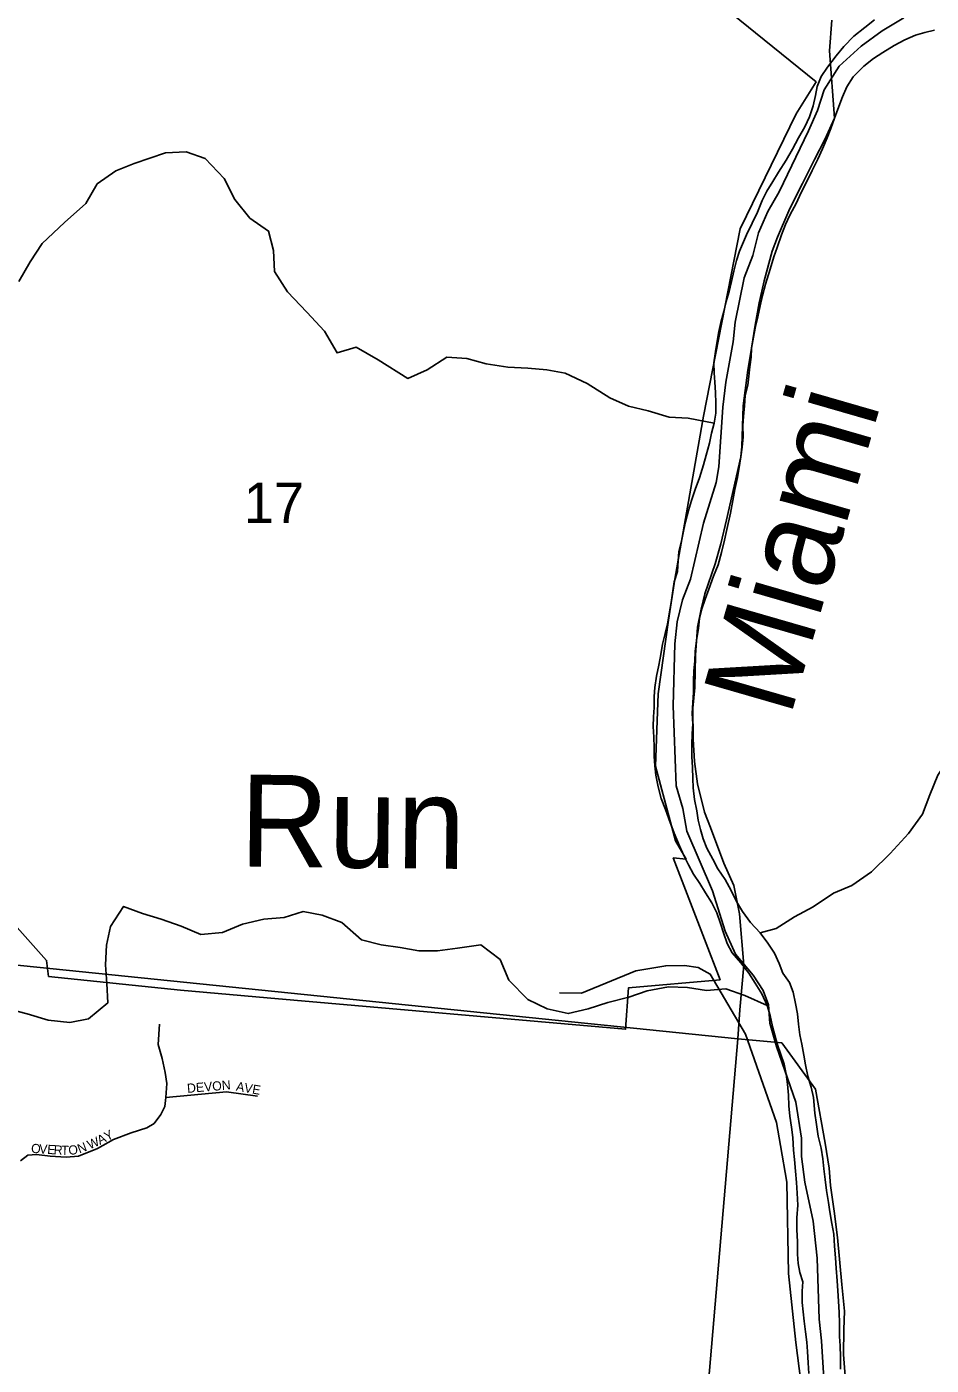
# Model space of a CAD drawing. Extents: x 1310247 to 1664935, y 284496 to 704931.
# Drawn here: x 1468308 to 1473230, y 489120 to 496402 of the extents above; entities that cross this region are included whole.
import ezdxf

# ---------------------------------------------------------------- set-up
doc = ezdxf.new("R2010")
doc.units = 0
for name, color, linetype in [('GM_P_State_Location', 7, 'Continuous'), ('GM_X_Adjacent_County', 7, 'Continuous'), ('GM_X_Airport_Text_Class_2', 7, 'Continuous'), ('GM_X_City_Street', 7, 'Continuous'), ('GM_X_County', 7, 'Continuous'), ('GM_X_County_Subdivision_Text', 7, 'Continuous'), ('GM_X_Major_Lake_Text', 7, 'Continuous'), ('GM_X_Minor_Lake_Text', 7, 'Continuous'), ('GM_X_Minor_River_Text', 7, 'Continuous'), ('GM_X_State_Location', 7, 'Continuous'), ('GM_X_US_Location', 7, 'Continuous')]:
    doc.layers.add(name, color=color, linetype=linetype)

msp = doc.modelspace()

# ---------------------------------------------------------------- linework, layer by layer
at = {"layer": 'GM_X_Adjacent_County'}
msp.add_lwpolyline([(1472651.5, 488932.2), (1472633.1, 489252.7), (1472619.1, 489370.4), (1472609, 489701.6), (1472587.8, 489903.4), (1472542, 490116.4), (1472524.4, 490254.8), (1472524.4, 490354.3), (1472492.5, 490550.9), (1472387, 490853.4), (1472351.1, 490981.3), (1472343.4, 491081.3), (1472315.4, 491159.4), (1472260.9, 491241.9), (1472164.2, 491355.7), (1472108.9, 491480.6), (1472039.2, 491701.1), (1471900.5, 492025.7), (1471877.5, 492148.8), (1471840.9, 492271.3), (1471826.2, 492706.6), (1471834.2, 493044), (1471847.8, 493164.6), (1471875.4, 493283.8), (1471919.4, 493395.8), (1471990.6, 493701.8), (1472060, 493922.4), (1472073.6, 494007.1), (1472095.6, 494331.9), (1472112.7, 494468.4), (1472152.3, 494687), (1472162.6, 494794.2), (1472211.8, 495035.8), (1472259, 495156.6), (1472289.7, 495281.3), (1472340.3, 495396.3), (1472401.4, 495504.1), (1472561.3, 495835.3), (1472610.6, 495946.9), (1472647.3, 496059.3), (1472727.9, 496187.5), (1472848.7, 496296.7), (1472961.7, 496379.6), (1473080.4, 496450.5)], dxfattribs=at)
at = {"layer": 'GM_X_City_Street'}
for points in [[(1472921.2, 496438.9), (1472868.2, 496397.7), (1472809.2, 496350.6), (1472754, 496295.4), (1472712.9, 496243.9), (1472665.6, 496182.6), (1472630.5, 496131), (1472609.5, 496077.2), (1472600.6, 496027.1), (1472587.5, 495971.1), (1472566.3, 495911.3), (1472541.3, 495857.5), (1472508.1, 495797.9), (1472474.8, 495736.2), (1472439.6, 495676.6), (1472398.3, 495611.1), (1472367.2, 495559.5), (1472334.2, 495507.9), (1472309.2, 495456.2), (1472283.9, 495392.4), (1472254.7, 495332.6), (1472223.5, 495269), (1472185.7, 495181.3), (1472170.8, 495129.4), (1472155.6, 495071.4), (1472142.6, 495015.4), (1472129.6, 494961.4), (1472114.5, 494907.5), (1472101.5, 494853.5), (1472084.4, 494793.6), (1472073.4, 494743.5), (1472064.4, 494691.5), (1472055.4, 494635.4), (1472046.2, 494573.3), (1472049.3, 494519), (1472052.4, 494468.8), (1472055.4, 494412.5), (1472058.3, 494354.2), (1472057.3, 494300), (1472048.3, 494245.9), (1472033.2, 494190), (1472022.2, 494135.9), (1472005, 494072), (1471990, 494018), (1471968.6, 493948.1), (1471945.4, 493884.3), (1471924.2, 493824.5), (1471909.2, 493770.5), (1471892, 493708.6), (1471881.1, 493658.5), (1471870, 493602.5), (1471857, 493546.5), (1471852, 493496.4), (1471849, 493438.2), (1471829.9, 493382.3), (1471823, 493332.3), (1471813.8, 493270.2), (1471802.7, 493208.1), (1471793.6, 493154.1), (1471782.6, 493100), (1471767.5, 493042.1), (1471758.5, 492986), (1471747.4, 492928), (1471734.3, 492868), (1471725.1, 492807.9), (1471722.2, 492757.7), (1471721.1, 492697.5), (1471718.2, 492647.3), (1471717.3, 492595.1), (1471720.2, 492536.8), (1471721.3, 492482.6), (1471722.3, 492432.3), (1471725.4, 492380), (1471730.5, 492329.7), (1471743.4, 492267.2), (1471760.3, 492202.6), (1471783.4, 492144), (1471802.5, 492093.4), (1471831.2, 492014.5), (1471860.1, 491945.7), (1471883.2, 491893), (1471908.4, 491842.3), (1471935.5, 491791.6), (1471970.8, 491740.8), (1472002, 491690), (1472035.1, 491635.1), (1472062.2, 491580.4)], [(1472421.6, 491252.2), (1472402.5, 491304.8), (1472377.4, 491361.5), (1472340.2, 491416.5), (1472299.1, 491471.5), (1472245.9, 491528.7), (1472202.8, 491587.8), (1472169.7, 491642.6), (1472140.7, 491703.4), (1472107.6, 491762.3), (1472068.6, 491821.3), (1472041.4, 491874), (1472008.4, 491932.9), (1471989.2, 491983.4), (1471974.1, 492033.9), (1471960.9, 492084.4), (1471953.8, 492136.8), (1471940.9, 492197.2), (1471934, 492261.6), (1471932.9, 492311.9), (1471930, 492372.2), (1471927.1, 492432.5), (1471926.2, 492496.8), (1471929.3, 492555), (1471932.3, 492609.1), (1471929.3, 492665.5), (1471932.4, 492725.6), (1471935.4, 492779.8), (1471936.5, 492842.1), (1471937.5, 492898.3), (1471942.5, 492952.4), (1471945.5, 493002.6), (1471952.6, 493062.7), (1471963.8, 493130.8), (1471968.8, 493182.9), (1471981.8, 493234.9), (1471998.8, 493286.8), (1472019.9, 493342.6), (1472045.2, 493412.5), (1472070.4, 493474.2), (1472087.7, 493542.2), (1472105, 493608.2), (1472118.1, 493666.2), (1472137.8, 493756.2), (1472149.1, 493824.2), (1472160.2, 493884.3), (1472175.4, 493950.3), (1472184.4, 494004.3), (1472193.5, 494062.4), (1472200.5, 494114.5), (1472205.5, 494170.7), (1472204.6, 494230.9), (1472207.5, 494281.1), (1472212.6, 494339.2), (1472217.6, 494395.4), (1472230.7, 494451.4), (1472237.6, 494501.5), (1472242.6, 494551.6), (1472249.5, 494603.7), (1472252.4, 494653.8), (1472261.6, 494713.9), (1472272.7, 494772), (1472285.6, 494823.9), (1472298.8, 494883.9), (1472311.8, 494939.9), (1472327, 495001.9), (1472352.6, 495083.8), (1472373.9, 495149.7), (1472390.9, 495201.6), (1472414.2, 495269.4), (1472437.3, 495325.2), (1472460.3, 495377), (1472495.6, 495444.6), (1472520.7, 495496.4), (1472551.9, 495560.1), (1472581.1, 495619.8), (1472612.3, 495681.4), (1472637.4, 495737.2), (1472662.6, 495797), (1472683.6, 495848.8), (1472702.7, 495904.7), (1472725.9, 495968.5), (1472747, 496020.4), (1472770, 496074.2), (1472805.2, 496129.7), (1472862.4, 496186.9), (1472915.4, 496230.1), (1472966.1, 496261.3), (1473027.1, 496300.3), (1473085.8, 496331.3), (1473144.5, 496356.3), (1473195, 496371.5), (1473247.3, 496382.5)], [(1472062.2, 491580.4), (1472083.2, 491523.7), (1472098.4, 491473.2), (1472119.4, 491414.6), (1472146.6, 491363.9), (1472193.8, 491308.8), (1472236.9, 491253.7), (1472272.1, 491198.8), (1472307.1, 491139.9), (1472336.1, 491077.1), (1472353.2, 491022.6), (1472366.1, 490962), (1472390.5, 490869.2), (1472411.6, 490810.6), (1472428.7, 490758), (1472439.7, 490703.6), (1472446.8, 490649.2), (1472453.7, 490588.8), (1472454.7, 490530.6), (1472459.7, 490474.2), (1472468.7, 490415.8), (1472475.7, 490359.5), (1472480.4, 490289.1), (1472485.5, 490238.8), (1472490.4, 490176.4), (1472497.3, 490114), (1472500.3, 490055.7), (1472503.1, 489991.4), (1472497.8, 489921.2), (1472498.7, 489856.9), (1472501.5, 489792.6), (1472502.3, 489724.2), (1472505.4, 489674), (1472514.5, 489623.6), (1472531.7, 489573.1), (1472526.8, 489522.9), (1472527.7, 489460.7), (1472532.8, 489410.3), (1472537.9, 489360), (1472544.9, 489301.7), (1472551.9, 489245.3), (1472557, 489195), (1472559.9, 489132.7), (1472562.8, 489074.4)], [(1472735.9, 489099.2), (1472735.1, 489165.5), (1472734.2, 489225.8), (1472731.1, 489276.1), (1472730.4, 489348.4), (1472729.4, 489406.7), (1472724.5, 489469), (1472721.5, 489525.3), (1472718.5, 489579.6), (1472711.7, 489648), (1472708.7, 489704.3), (1472703.8, 489766.7), (1472699, 489833), (1472688, 489891.5), (1472677.1, 489954), (1472670, 490004.3), (1472659.1, 490070.8), (1472652.2, 490131.2), (1472645.2, 490187.5), (1472640.1, 490241.9), (1472631.2, 490300.3), (1472614.3, 490366.9), (1472605.4, 490429.3), (1472596.5, 490491.8), (1472588, 490576.3), (1472577, 490632.7), (1472558, 490693.3), (1472545, 490753.8), (1472535.9, 490806.2), (1472525, 490866.7), (1472513.9, 490917.1), (1472506.9, 490975.5), (1472501.9, 491031.8), (1472490.9, 491088.3), (1472477.9, 491148.8), (1472458.8, 491201.3), (1472421.6, 491252.2)]]:
    msp.add_lwpolyline(points, dxfattribs=at)
at = {"layer": 'GM_X_County'}
for points in [[(1472688.4, 496436.9), (1472675.1, 496271.2), (1472703.7, 495904.7), (1472651.4, 495787.8), (1472595.2, 495678.9), (1472528.6, 495548.3), (1472459.8, 495413.7), (1472392.7, 495257.1), (1472363.2, 495181.7), (1472320, 495020.5), (1472293.5, 494899.1), (1472271.1, 494777.5), (1472243.7, 494608.2), (1472232.2, 494534.4), (1472206.2, 494338.9), (1472199.8, 494119.1), (1472192.7, 494061.2), (1472115.8, 493718.8), (1472085.2, 493589.5), (1472053, 493480.1), (1471997.7, 493317.3), (1471978.1, 493233.7), (1471958.1, 493136.1), (1471947, 492982.3), (1471943.5, 492806.4), (1471933.2, 492694.6), (1471933.8, 492526.7), (1471941.3, 492404.5), (1471956.9, 492282.2), (1471995.8, 492129.4), (1472028.1, 492044.8), (1472100.2, 491851.4), (1472155.8, 491730.3), (1472186.6, 491575.7), (1472209, 491297.3), (1472188.1, 491053.7), (1472176.9, 490896), (1466976.4, 491426.5)], [(1471718.9, 485523.9), (1472176.9, 490896), (1472416.5, 490873.1), (1472599.4, 490621.5), (1472651.5, 490328.5), (1472674.7, 490192), (1472680.8, 490097.9), (1472702, 489957.5), (1472719.1, 489815.2), (1472743.9, 489558.7), (1472757.1, 489414.5), (1472753.1, 489314.6), (1472752.3, 489178.6), (1472766.5, 488992.3)]]:
    msp.add_lwpolyline(points, dxfattribs=at)
msp.add_lwpolyline([(1466976.4, 491426.5), (1472176.9, 490896), (1471718.9, 485523.9), (1466459.9, 486031.6)], close=True, dxfattribs=at)
at = {"layer": 'GM_X_County_Subdivision_Text'}
msp.add_lwpolyline([(1471207.6, 491145.8), (1471325.9, 491144.6), (1471622.2, 491265.2), (1471785.4, 491292.9), (1471887.8, 491294.1), (1471961.8, 491284.1), (1472027.1, 491248.2), (1472219, 490921.6), (1472386.7, 490441), (1472409.5, 490315.9), (1472444.2, 490116.1), (1472453, 489619.7), (1472493.1, 489243), (1472571.2, 488636.3), (1472585.9, 488286.4), (1472579.9, 488135.4), (1472579.2, 488117.7)], dxfattribs=at)
at = {"layer": 'GM_X_Major_Lake_Text'}
msp.add_lwpolyline([(1471253.3, 497194.9), (1472603.1, 496101.8), (1472494.4, 495928), (1472189.7, 495303.4), (1471991.2, 494282.5), (1471834.9, 493396.2), (1471799.7, 493174), (1471743.3, 492773), (1471729.5, 492378.2), (1471838.2, 491972.6), (1471895.7, 491873), (1471826.1, 491880.3), (1472080.5, 491217.5), (1471582.4, 491173.9), (1471566.6, 490947.5), (1469617.1, 491118.1), (1469143.9, 491159.5), (1468426.9, 491234.8), (1468416.2, 491322.2), (1468137.2, 491632.1)], dxfattribs=at)
at = {"layer": 'GM_X_Minor_River_Text'}
for points in [[(1472048.3, 494245.9), (1471906.6, 494272.2), (1471804.3, 494278.2), (1471689.9, 494312.3), (1471581.6, 494338.3), (1471481.3, 494382.4), (1471356.9, 494460.6), (1471238.5, 494516.7), (1471138.2, 494534.8), (1471033.9, 494544.8), (1470925.5, 494550.8), (1470807.1, 494568.9), (1470702.8, 494596.9), (1470594.5, 494604.9), (1470486.1, 494534.8), (1470381.8, 494488.7), (1470219.3, 494588.9), (1470100.9, 494659.1), (1469996.6, 494627), (1469928.3, 494745.3), (1469832, 494849.5), (1469727.7, 494959.8), (1469655.5, 495070), (1469651.5, 495184.2), (1469623.4, 495290.5), (1469521.1, 495360.6), (1469440.8, 495462.9), (1469382.7, 495577.1), (1469278.3, 495685.4), (1469176, 495721.5), (1469063.7, 495715.5), (1468893.1, 495657.3), (1468792.8, 495617.2), (1468690.4, 495547.1), (1468630.2, 495440.8), (1468513.9, 495336.6), (1468391.5, 495222.4), (1468327.3, 495122.1), (1468265.1, 495015.9)], [(1472299.1, 491471.5), (1472386, 491496), (1472486.4, 491560.1), (1472586.7, 491614.2), (1472697, 491688.4), (1472797.4, 491730.5), (1472903.7, 491804.6), (1473005.6, 491904.8), (1473105, 492013.1), (1473182.6, 492117.3), (1473222.4, 492223.6), (1473266.1, 492329.8), (1473333.7, 492434), (1473421.2, 492546.3), (1473492.8, 492652.5), (1473556.5, 492756.8), (1473615.9, 492900.3)], [(1472336.1, 491077.1), (1472215.5, 491131.1), (1472111.2, 491167.2), (1472006.8, 491159.2), (1471902.5, 491175.2), (1471800.2, 491179.2), (1471683.8, 491157.2), (1471583.5, 491123.1), (1471469.1, 491093.1), (1471362.8, 491059), (1471254.4, 491032.9), (1471140.1, 491059), (1471033.7, 491109.1), (1470931.4, 491215.3), (1470883.2, 491327.6), (1470778.9, 491407.8), (1470652.5, 491389.7), (1470542.2, 491373.7), (1470441.8, 491373.7), (1470339.5, 491391.8), (1470237.2, 491407.8), (1470128.8, 491433.8), (1470022.5, 491528.1), (1469916.2, 491568.2), (1469811.8, 491588.2), (1469709.5, 491556.1), (1469597.2, 491546.1), (1469482.8, 491520.1), (1469372.4, 491474), (1469256.1, 491463.9), (1469147.7, 491508), (1469039.4, 491546.1), (1468937.1, 491578.2), (1468834.7, 491616.3), (1468764.5, 491506), (1468742.4, 491405.8), (1468736.4, 491297.6), (1468744.4, 491197.3), (1468748.4, 491091.1), (1468644.1, 491004.9), (1468541.8, 490984.9), (1468425.4, 490996.9), (1468311.1, 491031), (1468204.7, 491059.1)]]:
    msp.add_lwpolyline(points, dxfattribs=at)
at = {"layer": 'GM_X_State_Location'}
for points in [[(1468274.7, 490232.3), (1468313.7, 490261.8), (1468361.2, 490266), (1468435, 490257.6), (1468522.5, 490251.3), (1468588.9, 490257.6), (1468693.3, 490299.7), (1468779.7, 490347.2), (1468876.7, 490384.1), (1468961.1, 490411.5), (1469002.2, 490435.8), (1469038, 490484.3), (1469059.1, 490527.5), (1469065.4, 490577), (1469069.7, 490651.9), (1469061.2, 490713), (1469045.4, 490788.9), (1469023.3, 490864.9), (1469030.7, 490975.6)], [(1469065.4, 490577), (1469395.4, 490607.6), (1469564.1, 490584.2)]]:
    msp.add_lwpolyline(points, dxfattribs=at)

# ---------------------------------------------------------------- texts
at = {"layer": 'GM_P_State_Location'}
for s, rotation, p in [('DEVON', 4.7659, (1469182.3, 490601.2)), ('AVE', 349.88073, (1469444.3, 490614.2)), ('A', 27.23003, (1468706, 490318)), ('Y', 27.34594, (1468745.2, 490338.2)), ('O', 356.30369, (1468330.5, 490275.5)), ('V', 356.28188, (1468374.4, 490272.7)), ('E', 356.29058, (1468418.3, 490269.8)), ('R', 356.28125, (1468453.4, 490267.6)), ('T', 357.86963, (1468494.4, 490264.9)), ('O', 5.72172, (1468537.1, 490263.9)), ('N', 20.75142, (1468594.8, 490271.5)), ('W', 23.95301, (1468650.9, 490293.4))]:
    msp.add_text(s, height=50, rotation=rotation, dxfattribs=at).set_placement(p)
at = {"layer": 'GM_X_Airport_Text_Class_2'}
msp.add_text('Miami', height=499.98, rotation=73.88911, dxfattribs=at).set_placement((1472461.7, 492639))
at = {"layer": 'GM_X_Minor_Lake_Text'}
msp.add_text('Run', height=499.98, rotation=359.33923, dxfattribs=at).set_placement((1469465.4, 491833.9))
at = {"layer": 'GM_X_US_Location'}
msp.add_text('17', height=221, rotation=0.00001, dxfattribs=at).set_placement((1469488.8, 493701.3))

doc.saveas('drawing.dxf')
